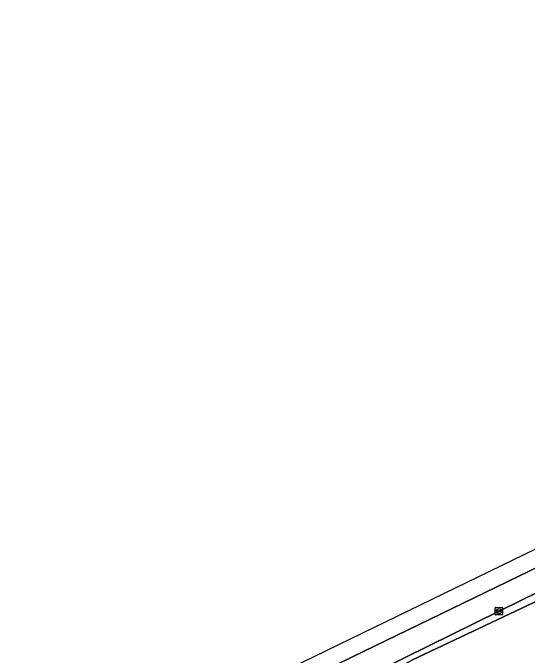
# Model space of a CAD drawing. Extents: x 159888 to 160761, y 384031 to 384750.
# Drawn here: x 160018.9 to 160087.5, y 384607.5 to 384693.1 of the extents above; entities that cross this region are included whole.
import ezdxf

# ---------------------------------------------------------------- set-up
doc = ezdxf.new("R2010")
doc.units = 0
for name, color, linetype in [('IMGEO_Groenvoorziening', 7, 'Continuous'), ('IMGEO_Haag', 7, 'Continuous'), ('IMGEO_Kolk', 7, 'Continuous'), ('IMGEO_Rijbaan_lokaal_open', 7, 'Continuous'), ('IMGEO_Rijbaan_regionaal_gesloten', 7, 'Continuous')]:
    doc.layers.add(name, color=color, linetype=linetype)

msp = doc.modelspace()

# ---------------------------------------------------------------- linework, layer by layer
at = {"layer": 'IMGEO_Groenvoorziening'}
for points in [[(160197.066, 384667.108), (160178.098, 384658.209), (160177.522, 384657.939), (160158.014, 384648.764), (160138.462, 384639.606), (160118.928, 384630.438), (160109.527, 384625.978), (160100.406, 384621.559), (160099.478, 384621.101), (160083.713, 384613.363), (160067.94, 384605.632), (160052.142, 384597.867), (160051.034, 384597.347), (160051.122, 384597.159)], [(160051.773, 384596.955), (160056.508, 384599.25), (160070.314, 384605.978), (160071.68, 384606.642), (160072.085, 384606.834), (160089.185, 384614.955), (160090.918, 384615.744), (160091.697, 384616.115), (160100.139, 384620.074), (160109.512, 384624.247), (160126.52, 384631.808), (160144.458, 384639.763), (160162.399, 384647.743), (160175.686, 384653.683), (160176.41, 384654.004), (160196.053, 384662.709)]]:
    msp.add_lwpolyline(points, dxfattribs=at)
at = {"layer": 'IMGEO_Haag'}
for points in [[(160197.066, 384667.108), (160178.098, 384658.209), (160177.522, 384657.939), (160158.014, 384648.764), (160138.462, 384639.606), (160118.928, 384630.438), (160109.527, 384625.978), (160100.406, 384621.559), (160099.478, 384621.101), (160083.713, 384613.363), (160067.94, 384605.632), (160052.142, 384597.867), (160051.034, 384597.347), (160051.122, 384597.159)], [(160051.773, 384596.955), (160056.508, 384599.25), (160070.314, 384605.978), (160071.68, 384606.642), (160072.085, 384606.834), (160089.185, 384614.955), (160090.918, 384615.744), (160091.697, 384616.115), (160100.139, 384620.074), (160109.512, 384624.247), (160126.52, 384631.808), (160144.458, 384639.763), (160162.399, 384647.743), (160175.686, 384653.683), (160176.41, 384654.004), (160196.053, 384662.709)]]:
    msp.add_lwpolyline(points, dxfattribs=at)
at = {"layer": 'IMGEO_Kolk'}
for p, q in [((160083.198, 384612.955), (160083.198, 384613.807)), ((160083.273, 384613.881), (160084.125, 384613.881)), ((160083.686, 384613.661), (160083.711, 384613.661)), ((160084.199, 384613.807), (160084.199, 384612.955)), ((160084.125, 384612.881), (160083.273, 384612.881)), ((160083.457, 384613.375), (160083.457, 384613.387)), ((160083.895, 384613.338), (160083.497, 384613.338)), ((160083.5, 384613.424), (160083.898, 384613.424)), ((160083.709, 384613.101), (160083.684, 384613.101)), ((160083.941, 384613.387), (160083.941, 384613.375))]:
    msp.add_line(p, q, dxfattribs=at)
for points in [[(160083.198, 384612.955), (160083.198, 384613.807)], [(160083.273, 384613.881), (160084.125, 384613.881)], [(160084.199, 384613.807), (160084.199, 384612.955)], [(160084.125, 384612.881), (160083.273, 384612.881)]]:
    msp.add_lwpolyline(points, dxfattribs=at)
for centre, radius, start, end in [((160083.275, 384613.805), 0.0765, 91.55205, 178.44795), ((160083.275, 384613.805), 0.0765, 91.55205, 178.44795), ((160084.123, 384613.805), 0.0765, 1.55205, 88.44795), ((160084.123, 384613.805), 0.0765, 1.55205, 88.44795), ((160083.275, 384612.957), 0.0765, 181.55205, 268.44795), ((160083.275, 384612.957), 0.0765, 181.55205, 268.44795), ((160083.497, 384613.384), 0.0403, 85.87752, 175.75265), ((160083.494, 384613.374), 0.0366, 178.93798, 274.71019), ((160083.898, 384613.381), 0.043, 264.86636, 352.45326), ((160083.902, 384613.386), 0.0386, 1.73085, 96.63898), ((160084.123, 384612.957), 0.0765, 271.55205, 358.44795), ((160084.123, 384612.957), 0.0765, 271.55205, 358.44795)]:
    msp.add_arc(centre, radius, start, end, dxfattribs=at)
for centre, major_axis, ratio, start_param, end_param in [((160083.685, 384613.381), (-0.387, 0.002), 0.722429, 4.712389, 7.853982), ((160083.71, 384613.381), (-0.39, 0.002), 0.717154, 1.570796, 4.712389)]:
    msp.add_ellipse(centre, major_axis=major_axis, ratio=ratio, start_param=start_param, end_param=end_param, dxfattribs=at)
at = {"layer": 'IMGEO_Rijbaan_lokaal_open'}
msp.add_lwpolyline([(160089.143, 384607.156), (160089.337, 384607.549), (160089.565, 384607.924), (160089.826, 384608.276), (160090.117, 384608.604), (160090.437, 384608.904), (160090.782, 384609.175), (160091.149, 384609.414), (160091.537, 384609.619), (160093.382, 384610.454), (160090.918, 384615.744), (160089.185, 384614.955), (160072.085, 384606.834)], dxfattribs=at)
at = {"layer": 'IMGEO_Rijbaan_regionaal_gesloten'}
msp.add_lwpolyline([(160012.31, 384584.658), (160013.443, 384582.29), (160022.181, 384586.577), (160056.938, 384603.792), (160124.235, 384636.399), (160172.896, 384659.514), (160176.646, 384661.295), (160199.533, 384671.786), (160241.721, 384691.124), (160240.473, 384693.105), (160159.447, 384655.879), (160154.496, 384653.604), (160076.31, 384615.692)], close=True, dxfattribs=at)
for points in [[(160199.533, 384671.786), (160176.646, 384661.295), (160172.896, 384659.514), (160124.235, 384636.399), (160056.938, 384603.792), (160022.181, 384586.577), (160013.443, 384582.29)], [(160016.118, 384576.695), (160020.333, 384578.732), (160018.929, 384581.642), (160051.034, 384597.347), (160052.142, 384597.867), (160067.94, 384605.632), (160083.713, 384613.363), (160099.478, 384621.101), (160100.406, 384621.559), (160109.527, 384625.978), (160118.928, 384630.438), (160138.462, 384639.606), (160158.014, 384648.764), (160177.522, 384657.939), (160178.098, 384658.209), (160197.066, 384667.108)]]:
    msp.add_lwpolyline(points, dxfattribs=at)

doc.saveas('drawing.dxf')
